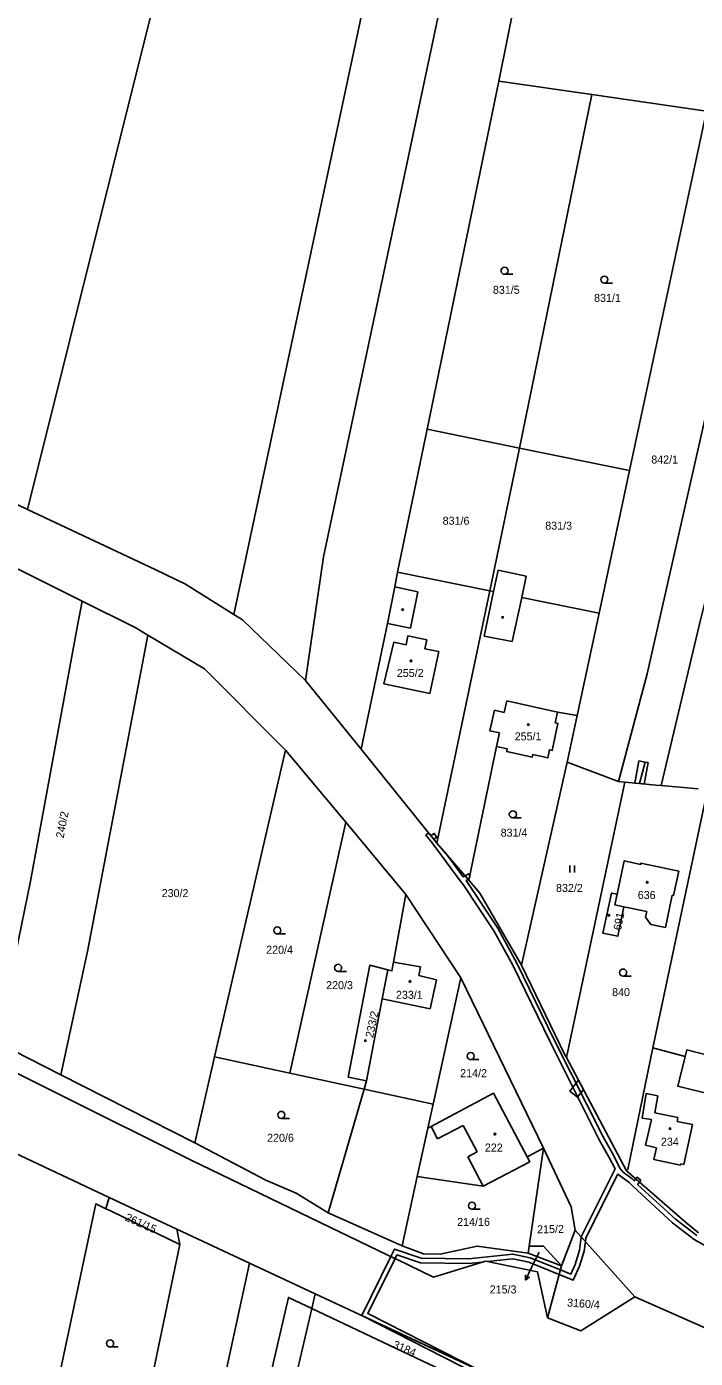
# Model space of a CAD drawing. Extents: x -776734 to -748832, y -1118122 to -976986.
# Drawn here: x -752804.6 to -752662.5, y -1114263.1 to -1113980.3 of the extents above; entities that cross this region are included whole.
import ezdxf

# ---------------------------------------------------------------- set-up
doc = ezdxf.new("R2010")
doc.units = 0
for name, color, linetype in [('KM_Hranice obce', 7, 'Continuous'), ('KM_Hranice parcel', 7, 'Continuous'), ('KM_Parcelní čísla', 7, 'Continuous'), ('KM_Pop  PČ popisy', 7, 'Continuous'), ('KM_Vnitřní kresba', 7, 'Continuous'), ('KM_Věcná břemena k části', 7, 'Continuous'), ('KM_Značky budov', 7, 'Continuous'), ('KM_Značky kultur', 7, 'Continuous')]:
    doc.layers.add(name, color=color, linetype=linetype)

msp = doc.modelspace()

# ---------------------------------------------------------------- linework, layer by layer
at = {"layer": 'KM_Hranice obce'}
for p, q in [((-752676.83, -1113855.64), (-752704.28, -1113991.81)), ((-752676.83, -1113855.64), (-752704.28, -1113991.81)), ((-752704.28, -1113991.81), (-752719.51, -1114065.73)), ((-752704.28, -1113991.81), (-752719.51, -1114065.73)), ((-752719.51, -1114065.73), (-752725.76, -1114096.11)), ((-752719.51, -1114065.73), (-752725.76, -1114096.11)), ((-752777.3, -1114095.55), (-752804.37, -1114082.79)), ((-752777.3, -1114095.55), (-752804.37, -1114082.79)), ((-752727.94, -1114106.98), (-752733.5, -1114133.7)), ((-752727.94, -1114106.98), (-752733.5, -1114133.7)), ((-752733.5, -1114133.7), (-752745.34, -1114119.12)), ((-752733.5, -1114133.7), (-752745.34, -1114119.12))]:
    msp.add_line(p, q, dxfattribs=at)
for points in [[(-752804.37, -1114082.79), (-752808.64, -1114080.78), (-752829.59, -1114071.21)], [(-752804.37, -1114082.79), (-752808.64, -1114080.78), (-752829.59, -1114071.21)], [(-752760.57, -1114105.09), (-752770.86, -1114098.69), (-752777.3, -1114095.55)], [(-752760.57, -1114105.09), (-752770.86, -1114098.69), (-752777.3, -1114095.55)], [(-752725.76, -1114096.11), (-752726.34, -1114099.26), (-752727.94, -1114106.98)], [(-752725.76, -1114096.11), (-752726.34, -1114099.26), (-752727.94, -1114106.98)], [(-752745.34, -1114119.12), (-752758.69, -1114106.26), (-752760.57, -1114105.09)], [(-752745.34, -1114119.12), (-752758.69, -1114106.26), (-752760.57, -1114105.09)]]:
    msp.add_lwpolyline(points, dxfattribs=at)
at = {"layer": 'KM_Hranice parcel'}
for p, q in [((-752704.28, -1113991.81), (-752684.5, -1113994.68)), ((-752684.5, -1113994.68), (-752699.85, -1114069.76)), ((-752684.5, -1113994.68), (-752660.17, -1113998.22)), ((-752676.52, -1114074.55), (-752660.17, -1113998.22)), ((-752719.51, -1114065.73), (-752699.85, -1114069.76)), ((-752699.85, -1114069.76), (-752706.2, -1114100.08)), ((-752699.85, -1114069.76), (-752676.52, -1114074.55)), ((-752682.98, -1114104.79), (-752676.52, -1114074.55)), ((-752808.81, -1114094.29), (-752792.75, -1114102.26)), ((-752706.2, -1114100.08), (-752725.76, -1114096.11)), ((-752698.42, -1114096.95), (-752704.4, -1114095.7)), ((-752706.2, -1114100.08), (-752717.41, -1114153.64)), ((-752687.62, -1114126.54), (-752682.98, -1114104.79)), ((-752689.75, -1114136.49), (-752687.62, -1114126.54)), ((-752749.57, -1114133.94), (-752764.65, -1114199.06)), ((-752736.76, -1114149.24), (-752749.57, -1114133.94)), ((-752733.5, -1114133.7), (-752717.41, -1114153.64)), ((-752699.47, -1114179.56), (-752689.75, -1114136.49)), ((-752678.87, -1114140.59), (-752689.75, -1114136.49)), ((-752689.91, -1114199.18), (-752677.47, -1114140.72)), ((-752677.47, -1114140.72), (-752678.87, -1114140.59)), ((-752661.89, -1114142.16), (-752669.79, -1114141.43)), ((-752671.57, -1114197.14), (-752659.94, -1114142.34)), ((-752736.76, -1114149.24), (-752748.69, -1114202.51)), ((-752723.99, -1114164.56), (-752736.76, -1114149.24)), ((-752717.41, -1114153.64), (-752710.62, -1114161.55)), ((-752712.36, -1114182.26), (-752723.99, -1114164.56)), ((-752712.36, -1114182.26), (-752718.23, -1114209.09)), ((-752694.76, -1114218.45), (-752712.36, -1114182.26)), ((-752797.33, -1114202.88), (-752810.86, -1114196.01)), ((-752671.57, -1114197.14), (-752676.83, -1114222.94)), ((-752664.69, -1114198.97), (-752671.57, -1114197.14)), ((-752764.65, -1114199.06), (-752768.88, -1114217.33)), ((-752764.65, -1114199.06), (-752748.69, -1114202.51)), ((-752677.13, -1114223.28), (-752689.91, -1114199.18)), ((-752768.88, -1114217.33), (-752797.33, -1114202.88)), ((-752748.69, -1114202.51), (-752732.89, -1114205.92)), ((-752732.37, -1114204.11), (-752732.89, -1114205.92)), ((-752732.89, -1114205.92), (-752718.23, -1114209.09)), ((-752718.23, -1114209.09), (-752719.35, -1114214.22)), ((-752719.35, -1114214.22), (-752721.59, -1114224.43)), ((-752814.9, -1114215.83), (-752787.05, -1114228.89)), ((-752698.25, -1114220.25), (-752694.76, -1114218.45)), ((-752694.76, -1114218.45), (-752697.83, -1114239.24)), ((-752676.83, -1114222.94), (-752677.13, -1114223.28)), ((-752721.59, -1114224.43), (-752724.82, -1114239.18)), ((-752787.74, -1114231.31), (-752787.05, -1114228.89)), ((-752787.05, -1114228.89), (-752772.68, -1114235.63)), ((-752772.68, -1114235.63), (-752772.06, -1114238.92)), ((-752772.68, -1114235.63), (-752757.23, -1114242.84)), ((-752690.97, -1114243.45), (-752688.05, -1114235.83)), ((-752688.05, -1114235.83), (-752675.36, -1114250.03)), ((-752698.06, -1114240.77), (-752697.83, -1114239.24)), ((-752690.97, -1114243.45), (-752698.06, -1114240.77)), ((-752757.23, -1114242.84), (-752743.26, -1114249.36)), ((-752727.67, -1114241.24), (-752725.86, -1114242.11)), ((-752693.91, -1114254.49), (-752690.97, -1114243.45)), ((-752743.26, -1114249.36), (-752743.99, -1114252.5)), ((-752743.26, -1114249.36), (-752733.83, -1114253.76)), ((-752675.36, -1114250.03), (-752659.53, -1114257.03)), ((-752743.99, -1114252.5), (-752766.03, -1114347.29)), ((-752703.51, -1114271.65), (-752743.99, -1114252.5)), ((-752733.83, -1114253.76), (-752707.44, -1114266.08))]:
    msp.add_line(p, q, dxfattribs=at)
for points in [[(-752804.37, -1114082.79), (-752777.52, -1113975.02), (-752753.57, -1113855.83)], [(-752760.57, -1114105.09), (-752721.44, -1113921.63), (-752709.34, -1113871.56)], [(-752745.34, -1114119.12), (-752741.5, -1114092.87), (-752707.4, -1113931.98), (-752694.73, -1113874.23)], [(-752678.87, -1114140.59), (-752672.75, -1114117.71), (-752634.26, -1113948.04)], [(-752669.79, -1114141.43), (-752661.32, -1114105.94), (-752638.63, -1114015.99), (-752628.32, -1113969.72)], [(-752704.4, -1114095.7), (-752705.37, -1114100.25), (-752706.2, -1114100.08)], [(-752976.18, -1114097.46), (-752967.93, -1114120.62), (-752906.95, -1114153.16), (-752852.74, -1114179.56), (-752769.62, -1114221.01), (-752727.67, -1114241.24)], [(-752682.98, -1114104.79), (-752699.39, -1114101.46), (-752698.42, -1114096.95)], [(-752792.75, -1114102.26), (-752793.75, -1114107.45), (-752803.73, -1114161.7), (-752810.86, -1114196.01)], [(-752792.75, -1114102.26), (-752781.5, -1114107.85), (-752778.8, -1114109.47)], [(-752778.8, -1114109.47), (-752791.58, -1114176.3), (-752797.33, -1114202.88)], [(-752778.8, -1114109.47), (-752766.79, -1114116.66), (-752749.57, -1114133.94)], [(-752710.62, -1114161.55), (-752704.76, -1114133.13), (-752702.47, -1114133.64), (-752702.59, -1114134.2), (-752697.19, -1114135.41), (-752697.06, -1114134.84), (-752693.86, -1114135.56), (-752693.49, -1114133.83), (-752692.92, -1114133.95), (-752691.7, -1114128.24), (-752692.27, -1114128.12), (-752691.78, -1114125.82), (-752687.62, -1114126.54)], [(-752677.47, -1114140.72), (-752674.35, -1114141.01), (-752670.9, -1114141.33), (-752669.79, -1114141.43)], [(-752679.13, -1114164.5), (-752677.63, -1114157.44), (-752674.12, -1114158.18), (-752674.06, -1114157.89), (-752666.02, -1114159.59), (-752667.14, -1114164.77), (-752667.43, -1114164.71), (-752668.88, -1114171.56), (-752671.98, -1114170.93), (-752673.08, -1114169.36), (-752672.82, -1114168.18), (-752677.69, -1114167.18)], [(-752710.62, -1114161.55), (-752708.27, -1114164.29), (-752699.47, -1114179.56)], [(-752723.99, -1114164.56), (-752726.65, -1114178.95), (-752726.96, -1114180.78), (-752727.84, -1114180.56)], [(-752677.69, -1114167.18), (-752678.99, -1114173.43), (-752682.14, -1114172.79), (-752680.33, -1114164.26), (-752679.13, -1114164.5)], [(-752679.13, -1114164.5), (-752679.61, -1114166.78), (-752677.69, -1114167.18)], [(-752727.84, -1114180.56), (-752731.67, -1114179.6), (-752736.29, -1114203.34), (-752732.37, -1114204.11)], [(-752732.37, -1114204.11), (-752729.07, -1114186.69), (-752727.84, -1114180.56)], [(-752699.47, -1114179.56), (-752690.22, -1114198.59), (-752689.91, -1114199.18)], [(-752657.26, -1114200.95), (-752656.88, -1114199.45), (-752664.34, -1114197.58), (-752664.69, -1114198.97)], [(-752698.25, -1114220.25), (-752705.41, -1114206.79), (-752718.66, -1114213.85), (-752719.35, -1114214.22)], [(-752768.88, -1114217.33), (-752753.78, -1114225.21), (-752747.31, -1114228.03), (-752740.5, -1114232.14), (-752724.82, -1114239.18)], [(-752721.59, -1114224.43), (-752707.57, -1114226.53), (-752697.67, -1114221.33), (-752698.25, -1114220.25)], [(-752688.05, -1114235.83), (-752688.89, -1114230.91), (-752694.76, -1114218.45)], [(-752677.13, -1114223.28), (-752664.65, -1114234.09), (-752661.82, -1114236.39)], [(-752787.74, -1114231.31), (-752789.91, -1114230.27), (-752803.44, -1114293.87), (-752800.06, -1114294.57), (-752784.53, -1114297.81)], [(-752772.06, -1114238.92), (-752786.74, -1114231.78), (-752787.74, -1114231.31)], [(-752772.06, -1114238.92), (-752779.89, -1114276.54), (-752784.53, -1114297.81)], [(-752724.82, -1114239.18), (-752720.28, -1114240.9), (-752716.71, -1114240.92), (-752708.86, -1114239.25), (-752698.06, -1114240.77)], [(-752697.83, -1114239.24), (-752694.77, -1114239.24), (-752690.97, -1114243.45)], [(-752877.51, -1114796.45), (-752864.37, -1114734.66), (-752855.23, -1114695.41), (-752848.48, -1114668.5), (-752842.28, -1114639.9), (-752832.25, -1114590.62), (-752814.67, -1114513.35), (-752808.19, -1114483.16), (-752800.05, -1114438.6), (-752784.13, -1114357.8), (-752769.94, -1114301.29), (-752757.23, -1114242.84)], [(-752725.86, -1114242.11), (-752718.13, -1114245.84), (-752707.06, -1114242.44), (-752696.08, -1114244.68), (-752693.91, -1114254.49)], [(-752743.99, -1114252.5), (-752748.95, -1114250.15), (-752771.26, -1114346.11), (-752767.59, -1114346.94)], [(-752675.36, -1114250.03), (-752686.83, -1114257.21), (-752693.91, -1114254.49)]]:
    msp.add_lwpolyline(points, dxfattribs=at)
at = {"layer": 'KM_Pop  PČ popisy'}
for p, q in [((-752695.71, -1114240.54), (-752697.29, -1114243.75)), ((-752697.29, -1114243.75), (-752698.606, -1114246.447)), ((-752698.606, -1114246.447), (-752698.617, -1114245.328)), ((-752698.606, -1114246.447), (-752697.716, -1114245.767))]:
    msp.add_line(p, q, dxfattribs=at)
at = {"layer": 'KM_Vnitřní kresba'}
for p, q in [((-752726.34, -1114099.26), (-752721.49, -1114100.27)), ((-752721.49, -1114100.27), (-752723.06, -1114107.98)), ((-752705.37, -1114100.25), (-752707.37, -1114109.68)), ((-752701.42, -1114110.87), (-752699.39, -1114101.46)), ((-752723.06, -1114107.98), (-752727.94, -1114106.98)), ((-752723.98, -1114111.53), (-752723.59, -1114109.65)), ((-752723.59, -1114109.65), (-752719.59, -1114110.48)), ((-752719.59, -1114110.48), (-752719.98, -1114112.36)), ((-752707.37, -1114109.68), (-752701.42, -1114110.87)), ((-752728.67, -1114119.83), (-752726.6, -1114110.99)), ((-752726.6, -1114110.99), (-752723.98, -1114111.53)), ((-752719.98, -1114112.36), (-752717, -1114112.98)), ((-752717, -1114112.98), (-752718.9, -1114121.85)), ((-752718.9, -1114121.85), (-752728.67, -1114119.83)), ((-752702.59, -1114123.41), (-752703.15, -1114125.91)), ((-752691.78, -1114125.82), (-752702.59, -1114123.41)), ((-752705.19, -1114125.45), (-752706.16, -1114129.79)), ((-752703.15, -1114125.91), (-752705.19, -1114125.45)), ((-752706.16, -1114129.79), (-752704.12, -1114130.25)), ((-752704.12, -1114130.25), (-752704.76, -1114133.13)), ((-752720.92, -1114179.93), (-752726.65, -1114178.95)), ((-752721.24, -1114181.77), (-752720.92, -1114179.93)), ((-752717.5, -1114182.66), (-752721.24, -1114181.77)), ((-752718.82, -1114188.86), (-752717.5, -1114182.66)), ((-752729.07, -1114186.69), (-752718.82, -1114188.86)), ((-752673.8, -1114212.04), (-752672.98, -1114206.85)), ((-752672.98, -1114206.85), (-752670.5, -1114207.31)), ((-752670.5, -1114207.31), (-752671.1, -1114210.91)), ((-752671.84, -1114212.36), (-752673.8, -1114212.04)), ((-752673.09, -1114217.81), (-752671.84, -1114212.36)), ((-752666.21, -1114211.9), (-752671.1, -1114210.91)), ((-752666.21, -1114211.9), (-752666.39, -1114212.78)), ((-752717.27, -1114216.47), (-752718.66, -1114213.85)), ((-752711.85, -1114213.59), (-752717.27, -1114216.47)), ((-752711.85, -1114213.59), (-752710.85, -1114215.49)), ((-752710.85, -1114215.49), (-752709.45, -1114218.12)), ((-752666.39, -1114212.78), (-752663.12, -1114213.44)), ((-752663.12, -1114213.44), (-752664.97, -1114221.92)), ((-752709.45, -1114218.12), (-752708.86, -1114219.24)), ((-752671.92, -1114218.07), (-752673.09, -1114217.81)), ((-752671.92, -1114218.07), (-752670.73, -1114218.35)), ((-752708.86, -1114219.24), (-752710.84, -1114220.28)), ((-752710.84, -1114220.28), (-752707.57, -1114226.53)), ((-752671.3, -1114220.85), (-752671.16, -1114220.24)), ((-752665.68, -1114222.08), (-752671.3, -1114220.85)), ((-752670.73, -1114218.35), (-752671.16, -1114220.24)), ((-752665.61, -1114221.78), (-752665.68, -1114222.08)), ((-752664.97, -1114221.92), (-752665.61, -1114221.78))]:
    msp.add_line(p, q, dxfattribs=at)
msp.add_lwpolyline([(-752664.69, -1114198.97), (-752666.26, -1114205.28), (-752658.78, -1114207.12)], dxfattribs=at)
at = {"layer": 'KM_Věcná břemena k části'}
for points in [[(-752674.54, -1114136.2), (-752675.35, -1114140.92), (-752674.35, -1114141.01), (-752673.2, -1114136.44)], [(-752672.56, -1114136.55), (-752673.2, -1114136.44), (-752674.35, -1114141.01), (-752673.36, -1114141.1)], [(-752718.68, -1114152.07), (-752718.05, -1114152.85), (-752717.44, -1114152.45), (-752717.99, -1114151.61)], [(-752711.43, -1114160.61), (-752710.78, -1114161.37), (-752710.62, -1114161.55), (-752710.42, -1114160.6), (-752710.67, -1114160.17)], [(-752686.3, -1114205.97), (-752687.35, -1114204), (-752689.16, -1114206.34), (-752687.55, -1114207.58)], [(-752732.89, -1114205.92), (-752740.5, -1114232.14), (-752724.82, -1114239.18), (-752721.59, -1114224.43), (-752718.23, -1114209.09)], [(-752675.17, -1114224.98), (-752674.41, -1114225.64), (-752674.11, -1114225.24), (-752674.86, -1114224.58)], [(-752685.87, -1114238.28), (-752686.77, -1114237.26), (-752687.12, -1114240.13), (-752688.03, -1114243.16), (-752688.96, -1114245.19), (-752691.19, -1114244.29), (-752691.45, -1114245.26), (-752688.44, -1114246.47), (-752687.09, -1114243.5), (-752686.14, -1114240.34)], [(-752691.45, -1114245.26), (-752691.19, -1114244.29), (-752697.61, -1114241.71), (-752701.26, -1114240.93), (-752710.68, -1114241.96), (-752720.74, -1114241.79), (-752726.44, -1114239.88), (-752727.22, -1114241.46), (-752726.31, -1114241.89), (-752725.92, -1114241.1), (-752720.91, -1114242.79), (-752710.64, -1114242.96), (-752707.73, -1114242.64), (-752707.06, -1114242.44), (-752706.64, -1114242.53), (-752701.31, -1114241.95), (-752697.9, -1114242.67)], [(-752726.31, -1114241.89), (-752727.22, -1114241.46), (-752733.38, -1114253.97), (-752708, -1114265.82), (-752708.31, -1114265.62), (-752732.06, -1114253.57)]]:
    msp.add_lwpolyline(points, close=True, dxfattribs=at)
for points in [[(-752662.18, -1114237.01), (-752666.7, -1114233.55), (-752674.78, -1114226.12), (-752674.41, -1114225.64), (-752675.17, -1114224.98), (-752675.49, -1114225.41), (-752675.93, -1114224.95), (-752677.86, -1114223.56), (-752678.53, -1114222.69), (-752679.84, -1114220.08), (-752682.12, -1114216.05), (-752692.49, -1114195.45), (-752700.41, -1114179.15), (-752704.5, -1114171.73), (-752711.18, -1114161.59), (-752710.78, -1114161.37), (-752711.43, -1114160.61), (-752711.82, -1114160.83), (-752715.39, -1114155.99), (-752717.41, -1114153.64), (-752718.05, -1114152.85), (-752718.68, -1114152.07), (-752719.18, -1114151.45), (-752719.8, -1114152), (-752718.42, -1114153.57), (-752712.45, -1114161.67), (-752711.83, -1114162.41), (-752705.35, -1114172.26), (-752701.31, -1114179.59), (-752693.39, -1114195.89), (-752683.02, -1114216.5), (-752680.73, -1114220.55), (-752679.56, -1114222.86), (-752686.77, -1114237.26), (-752685.87, -1114238.28), (-752685.76, -1114237.48), (-752678.99, -1114223.97), (-752676.59, -1114225.71), (-752675.8, -1114226.53), (-752667.34, -1114234.32), (-752662.74, -1114237.85), (-752652.94, -1114243.38)], [(-752708, -1114265.82), (-752733.38, -1114253.97), (-752708.8, -1114266.49)]]:
    msp.add_lwpolyline(points, dxfattribs=at)
at = {"layer": 'KM_Značky budov'}
for centre in [(-752724.6968, -1114104.0792), (-752703.4368, -1114105.7092), (-752722.9168, -1114114.9492), (-752697.9968, -1114128.4892), (-752672.7368, -1114161.9692), (-752680.8868, -1114168.9792), (-752723.1368, -1114183.0292), (-752732.6068, -1114195.5992), (-752705.0968, -1114215.4492), (-752667.8968, -1114214.2892)]:
    msp.add_circle(centre, 0.175, dxfattribs=at)
at = {"layer": 'KM_Značky kultur'}
for p, q in [((-752703.043, -1114032.85), (-752701.293, -1114032.85)), ((-752681.833, -1114034.73), (-752680.083, -1114034.73)), ((-752701.283, -1114148.3), (-752699.533, -1114148.3)), ((-752689.191, -1114159.9), (-752689.191, -1114158.4)), ((-752688.19, -1114159.9), (-752688.19, -1114158.4)), ((-752751.313, -1114172.95), (-752749.563, -1114172.95)), ((-752738.403, -1114180.89), (-752736.653, -1114180.89)), ((-752677.863, -1114181.9), (-752676.113, -1114181.9)), ((-752710.243, -1114199.64), (-752708.493, -1114199.64)), ((-752750.483, -1114212.12), (-752748.733, -1114212.12)), ((-752709.963, -1114231.41), (-752708.213, -1114231.41)), ((-752786.853, -1114260.66), (-752785.103, -1114260.66))]:
    msp.add_line(p, q, dxfattribs=at)
for centre in [(-752703.0429, -1114032.0998), (-752681.8329, -1114033.9798), (-752701.2829, -1114147.5498), (-752751.3129, -1114172.1998), (-752738.4029, -1114180.1398), (-752677.8629, -1114181.1498), (-752710.2429, -1114198.8898), (-752750.4829, -1114211.3698), (-752709.9629, -1114230.6598), (-752786.8529, -1114259.9098)]:
    msp.add_circle(centre, 0.75, dxfattribs=at)

# ---------------------------------------------------------------- texts
at = {"layer": 'KM_Parcelní čísla'}
for s, p in [('831/5', (-752705.52, -1114037)), ('831/1', (-752684.03, -1114038.72)), ('842/1', (-752671.87, -1114073.04)), ('831/6', (-752716.2, -1114086.04)), ('831/3', (-752694.4, -1114087.08)), ('255/2', (-752725.93, -1114118.37)), ('255/1', (-752700.89, -1114131.83)), ('831/4', (-752703.88, -1114152.29)), ('230/2', (-752775.89, -1114165.12)), ('832/2', (-752692.11, -1114164.02)), ('636', (-752674.75, -1114165.52)), ('220/4', (-752753.69, -1114177.15)), ('220/3', (-752740.95, -1114184.67)), ('233/1', (-752726.12, -1114186.72)), ('840', (-752680.2, -1114186.15)), ('214/2', (-752712.47, -1114203.36)), ('220/6', (-752753.49, -1114217.08)), ('222', (-752707.23, -1114219.16)), ('234', (-752669.82, -1114217.92)), ('214/16', (-752713.11, -1114234.94)), ('215/3', (-752706.207, -1114249.288))]:
    msp.add_text(s, height=1.7, dxfattribs=at).set_placement(p)
for s, rotation, p in [('240/2', 79, (-752796.735, -1114152.692)), ('691', 79, (-752678.309, -1114172.274)), ('233/2', 78, (-752730.968, -1114195.096)), ('261/15', 336, (-752783.815, -1114233.736)), ('215/2', 1, (-752696.115, -1114236.529)), ('3160/4', 356, (-752689.799, -1114252.057)), ('3184', 337, (-752726.942, -1114260.772))]:
    msp.add_text(s, height=1.7, rotation=rotation, dxfattribs=at).set_placement(p)

doc.saveas('drawing.dxf')
